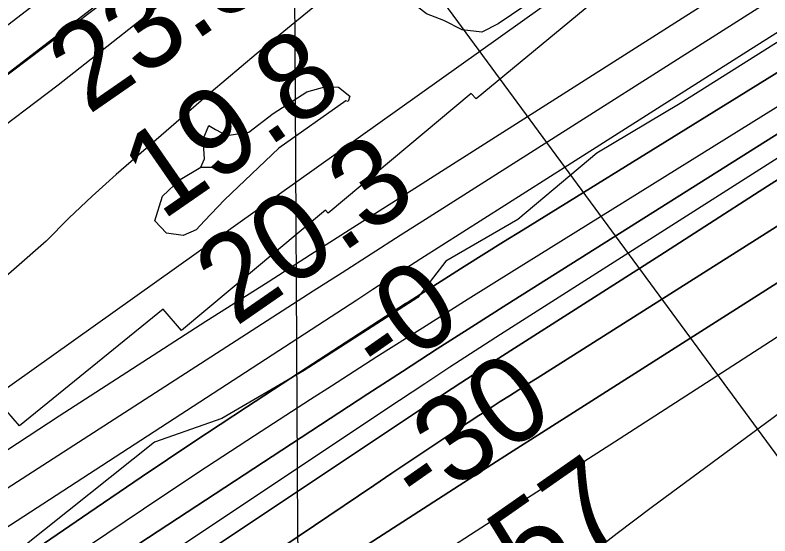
# Model space of a CAD drawing. Extents: x 3477039 to 3515015, y 546746 to 572297.
# Drawn here: x 3486269 to 3486854, y 561886 to 562290 of the extents above; entities that cross this region are included whole.
import ezdxf

# ---------------------------------------------------------------- set-up
doc = ezdxf.new("R2010")
doc.units = 0
for name, color, linetype in [('V-FLOD-BASE', 7, 'Continuous'), ('V-GRID-MAJR', 7, 'Continuous'), ('V-LEVE-TOET', 7, 'Continuous'), ('V-RIVR-EDGE', 7, 'Continuous'), ('V-RIVR-RANG', 7, 'Continuous'), ('V-RRAP-FSHR', 7, 'Continuous'), ('V-RRAP-RVMT', 7, 'Continuous'), ('V-SURV-LINE', 7, 'Continuous'), ('V-TOPO-DPTH', 7, 'Continuous'), ('V-TOPO-MAJR', 7, 'Continuous'), ('V-TOPO-MINR', 7, 'Continuous'), ('V-TOPO-WATR', 7, 'Continuous'), ('V-WETL-SWMP', 7, 'Continuous')]:
    doc.layers.add(name, color=color, linetype=linetype)

msp = doc.modelspace()

# ---------------------------------------------------------------- linework, layer by layer
at = {"layer": 'V-FLOD-BASE'}
msp.add_lwpolyline([(3487715.876, 563312.076), (3487656.216, 563272.932), (3487528.103, 563194.752), (3487371.0130000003, 563094.644), (3487204.875, 562972.96), (3487043.948, 562845.939), (3486906.1380000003, 562740.9130000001), (3486744.653, 562616.243), (3486536.992, 562452.856), (3486382.014, 562333.384), (3486226.478, 562216.261), (3486049.005, 562077.715), (3485892.2060000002, 561952.988), (3485879.166, 561940.837), (3485866.114, 561927.511), (3485851.723, 561900.137), (3485845.771, 561892.591), (3485832.224, 561886.8910000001), (3485795.09, 561869.164), (3485769.717, 561854.813), (3485750.841, 561844.4890000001), (3485730.6920000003, 561825.975), (3485699.815, 561792.349), (3485690.824, 561775.461)], dxfattribs=at)
at = {"layer": 'V-GRID-MAJR'}
msp.add_spline([(3486543.572, 552138.781), (3486509.202, 558197.813), (3486474.821, 564258.778), (3486440.44, 570319.761), (3486440.429, 570321.677)], degree=3, dxfattribs=at)
at = {"layer": 'V-LEVE-TOET'}
msp.add_lwpolyline([(3486184.627, 562147.0160000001), (3486302.318, 562235.87), (3486403.487, 562315.546), (3486496.403, 562391.213), (3486622.394, 562488.176), (3486750.756, 562587.452)], dxfattribs=at)
at = {"layer": 'V-RIVR-EDGE'}
for points in [[(3486890.044041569, 562287.8069689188), (3486784.490486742, 562221.2807228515), (3486720.059088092, 562182.8382383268), (3486658.659489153, 562131.520988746)], [(3486658.659489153, 562131.520988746), (3486602.821367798, 562099.1845261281), (3486581.3063576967, 562071.0522817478), (3486492.933297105, 562014.2871862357), (3486429.117651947, 561977.0686332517), (3486376.990717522, 561958.8157163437), (3486275.077140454, 561877.5750201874), (3486203.8436667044, 561814.027545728), (3486127.110834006, 561756.6209402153), (3486092.105305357, 561724.2329645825), (3486071.268167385, 561722.4463076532), (3486041.2068477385, 561707.2024641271), (3486004.3570887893, 561672.3681405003), (3485974.2472863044, 561637.517150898), (3485950.9213778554, 561620.4184714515), (3485914.7676721, 561619.2824150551), (3485882.889393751, 561612.6212432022), (3485856.5225950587, 561604.7209889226), (3485816.642551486, 561583.3741536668), (3485755.2732543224, 561544.3113703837), (3485692.658814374, 561497.2862141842), (3485588.3094949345, 561422.1788115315), (3485411.498224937, 561282.301517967)]]:
    msp.add_lwpolyline(points, dxfattribs=at)
at = {"layer": 'V-RIVR-RANG'}
msp.add_line((3486495.6625, 562443.1970999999), (3487040.6550000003, 561701.9932), dxfattribs=at)
at = {"layer": 'V-RRAP-FSHR'}
msp.add_lwpolyline([(3484364.2073280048, 560616.4981815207), (3484735.59369635, 560876.4467257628), (3485089.4246086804, 561146.252294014), (3485314.7926728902, 561319.6032061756), (3485677.839585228, 561615.4961984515), (3485963.361505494, 561819.7473346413), (3486251.226337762, 561993.040902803), (3487197.1975386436, 562666.32090343), (3487589.2789470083, 562882.1944396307)], dxfattribs=at)
at = {"layer": 'V-RRAP-RVMT'}
msp.add_lwpolyline([(3486856.3000000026, 562396.7920000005), (3486847.8550000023, 562406.1990000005), (3486728.4970000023, 562307.0870000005), (3486727.3050000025, 562308.3250000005), (3486626.4650000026, 562224.8440000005), (3486622.4450000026, 562229.1960000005), (3486511.7750000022, 562136.3000000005), (3486509.6350000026, 562138.7040000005), (3486397.9450000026, 562045.2880000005), (3486383.7960000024, 562061.8590000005), (3486272.4140000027, 561971.5840000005), (3486262.4070000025, 561982.9260000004)], dxfattribs=at)
at = {"layer": 'V-SURV-LINE'}
for points in [[(3483524.96422252, 560175.5568833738), (3487277.0971915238, 563062.7598648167)], [(3487295.3898016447, 563038.9821352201), (3483543.257009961, 560151.7792902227)]]:
    msp.add_lwpolyline(points, dxfattribs=at)
at = {"layer": 'V-TOPO-DPTH'}
for points in [[(3487351.173025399, 562549.4255488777), (3486662.889477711, 562123.4770844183), (3486647.6457857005, 562114.0126342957), (3486632.420613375, 562104.5185813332), (3486617.2232205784, 562094.9801241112), (3486602.044347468, 562085.4120640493), (3486577.2746775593, 562069.7478434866), (3486574.4976277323, 562067.9848543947), (3486571.7247088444, 562066.2154164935), (3486568.9579863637, 562064.4363053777), (3486566.1953948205, 562062.6507454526), (3486489.419499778, 562012.8375028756), (3486448.3704382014, 561985.992787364), (3486407.4525329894, 561958.9511656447), (3486366.731362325, 561931.6141846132), (3486326.1413480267, 561904.0802973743), (3485841.571246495, 561572.8101888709), (3485818.079238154, 561556.5474397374), (3485794.7167271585, 561540.1029853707), (3485771.5484621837, 561523.3859731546), (3485748.5096945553, 561506.4872557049), (3485235.837611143, 561125.8083125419)], [(3485235.837611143, 561125.8083125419), (3485748.5096945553, 561506.4872557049), (3485771.5484621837, 561523.3859731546), (3485794.7167271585, 561540.1029853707), (3485818.079238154, 561556.5474397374), (3485841.571246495, 561572.8101888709), (3486326.1413480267, 561904.0802973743), (3486366.731362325, 561931.6141846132), (3486407.4525329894, 561958.9511656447), (3486448.3704382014, 561985.992787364), (3486489.419499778, 562012.8375028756), (3486566.1953948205, 562062.6507454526), (3486568.9579863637, 562064.4363053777), (3486571.7247088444, 562066.2154164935), (3486574.4976277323, 562067.9848543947), (3486577.2746775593, 562069.7478434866), (3486602.044347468, 562085.4120640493), (3486617.2232205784, 562094.9801241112), (3486632.420613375, 562104.5185813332), (3486647.6457857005, 562114.0126342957), (3486662.889477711, 562123.4770844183), (3487351.173025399, 562549.4255488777)], [(3487384.053615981, 562458.3326219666), (3486673.7201079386, 562008.4510709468), (3486666.569761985, 562003.9144071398), (3486659.4243031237, 561999.3700725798), (3486652.286174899, 561994.8142318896), (3486645.1529337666, 561990.2507204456), (3486633.3365290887, 561982.6777202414), (3486629.6862480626, 561980.3081898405), (3486628.4751035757, 561979.5097285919), (3486602.9226783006, 561962.5803151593), (3486588.94776222, 561953.2984556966), (3486574.9870271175, 561943.9953680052), (3486561.047563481, 561934.6604379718), (3486547.122280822, 561925.30427971), (3485899.5823469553, 561489.1598407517), (3485876.4991188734, 561473.5568103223), (3485853.4504820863, 561457.9030283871), (3485830.4537322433, 561442.1731191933), (3485807.4915736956, 561426.3924584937), (3485352.9536377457, 561112.9052102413)], [(3485352.9536377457, 561112.9052102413), (3485807.4915736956, 561426.3924584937), (3485830.4537322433, 561442.1731191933), (3485853.4504820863, 561457.9030283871), (3485876.4991188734, 561473.5568103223), (3485899.5823469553, 561489.1598407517), (3486547.122280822, 561925.30427971), (3486561.047563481, 561934.6604379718), (3486574.9870271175, 561943.9953680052), (3486588.94776222, 561953.2984556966), (3486602.9226783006, 561962.5803151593), (3486628.4751035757, 561979.5097285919), (3486629.6862480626, 561980.3081898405), (3486633.3365290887, 561982.6777202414), (3486645.1529337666, 561990.2507204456), (3486652.286174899, 561994.8142318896), (3486659.4243031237, 561999.3700725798), (3486666.569761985, 562003.9144071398), (3486673.7201079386, 562008.4510709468), (3487384.053615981, 562458.3326219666)], [(3486893.6784078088, 562326.2392412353), (3486590.0396394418, 562133.2501662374), (3486567.5393859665, 562118.9222218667), (3486545.0555390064, 562104.5686263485), (3486522.596301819, 562090.1765541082), (3486500.1534711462, 562075.7588307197), (3486171.6005640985, 561864.2922847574), (3486102.2755763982, 561819.4229750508), (3486033.1040677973, 561774.3195893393), (3485964.1627778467, 561728.8650896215), (3485895.374966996, 561683.1765138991), (3485774.4103394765, 561602.3883777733), (3485766.259145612, 561596.8624626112), (3485758.1601779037, 561591.2621271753), (3485750.139549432, 561585.5501613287), (3485742.1711471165, 561579.7637752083), (3485636.150403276, 561501.647954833), (3485575.416247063, 561456.4775568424), (3485514.9559478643, 561410.9468770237), (3485454.906434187, 561364.8757744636)], [(3487063.1385075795, 562325.9498828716), (3486650.1686592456, 562065.5092671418), (3486623.116684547, 562048.3534609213), (3486596.1228638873, 562031.1071358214), (3486569.2162742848, 562013.7250324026), (3486542.3678387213, 561996.2524101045), (3486335.621569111, 561860.9619482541), (3486248.37838913, 561803.4764622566), (3486161.3806119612, 561745.6244620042), (3486074.7509390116, 561687.2226903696), (3485988.3666688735, 561628.4544044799), (3485832.502966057, 561521.6948931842), (3485824.2553850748, 561516.0018985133), (3485816.035492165, 561510.2695042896), (3485807.857131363, 561504.478010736), (3485799.7064586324, 561498.6471176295), (3485668.573791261, 561404.1200553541), (3485595.0049023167, 561350.8223249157), (3485521.605803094, 561297.2929359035), (3485448.4613884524, 561243.4160590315)], [(3485448.4613884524, 561243.4160590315), (3485521.605803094, 561297.2929359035), (3485595.0049023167, 561350.8223249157), (3485668.573791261, 561404.1200553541), (3485799.7064586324, 561498.6471176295), (3485807.857131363, 561504.478010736), (3485816.035492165, 561510.2695042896), (3485824.2553850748, 561516.0018985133), (3485832.502966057, 561521.6948931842), (3485988.3666688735, 561628.4544044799), (3486074.7509390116, 561687.2226903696), (3486161.3806119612, 561745.6244620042), (3486248.37838913, 561803.4764622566), (3486335.621569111, 561860.9619482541), (3486542.3678387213, 561996.2524101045), (3486569.2162742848, 562013.7250324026), (3486596.1228638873, 562031.1071358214), (3486623.116684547, 562048.3534609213), (3486650.1686592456, 562065.5092671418), (3487063.1385075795, 562325.9498828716)], [(3487172.022261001, 562280.6930445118), (3486707.518902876, 561985.4817452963), (3486679.9119905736, 561967.8972470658), (3486652.328834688, 561950.2756454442), (3486624.7813134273, 561932.5983887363), (3486597.257548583, 561914.884028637), (3486460.526636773, 561826.6883559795), (3486364.820102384, 561764.5975873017), (3486269.3333790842, 561702.1725141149), (3486174.1763724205, 561639.2459841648), (3486079.239176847, 561575.9851497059), (3485892.7303300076, 561450.9964345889), (3485881.140612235, 561443.1846119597), (3485869.5789997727, 561435.3316480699), (3485858.059545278, 561427.4169722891), (3485846.568196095, 561419.4611552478), (3485436.217441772, 561133.7365415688)], [(3485436.217441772, 561133.7365415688), (3485846.568196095, 561419.4611552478), (3485858.059545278, 561427.4169722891), (3485869.5789997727, 561435.3316480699), (3485881.140612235, 561443.1846119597), (3485892.7303300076, 561450.9964345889), (3486079.239176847, 561575.9851497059), (3486174.1763724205, 561639.2459841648), (3486269.3333790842, 561702.1725141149), (3486364.820102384, 561764.5975873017), (3486460.526636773, 561826.6883559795), (3486597.257548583, 561914.884028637), (3486624.7813134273, 561932.5983887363), (3486652.328834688, 561950.2756454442), (3486679.9119905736, 561967.8972470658), (3486707.518902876, 561985.4817452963), (3487172.022261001, 562280.6930445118)], [(3484980.8436918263, 560866.3028772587), (3485543.993146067, 561277.7964146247), (3485592.0954990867, 561312.6788219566), (3485640.3639964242, 561347.3280048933), (3485688.8817102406, 561381.6273512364), (3485737.5655683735, 561415.6934731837), (3485763.7222217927, 561433.8558885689), (3485799.4943120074, 561458.6047315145), (3485835.3223146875, 561483.2720675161), (3485871.2341860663, 561507.8171431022), (3485907.201969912, 561532.2807117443), (3485935.3853616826, 561551.3795397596), (3485985.5263397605, 561585.2725151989), (3486035.720067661, 561619.0869911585), (3486085.9929202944, 561652.7837178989), (3486136.318522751, 561686.4019451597), (3486587.7983757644, 561987.2323140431), (3486601.0953243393, 561996.0372195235), (3486614.4256995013, 562004.7909014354), (3486627.8062145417, 562013.4677479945), (3486641.220156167, 562022.0933709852), (3486768.797291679, 562103.612054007), (3486845.97795632, 562153.0315147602), (3486923.096066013, 562202.5481972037)], [(3484980.8436918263, 560866.3028772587), (3485543.993146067, 561277.7964146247), (3485592.0954990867, 561312.6788219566), (3485640.3639964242, 561347.3280048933), (3485688.8817102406, 561381.6273512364), (3485737.5655683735, 561415.6934731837), (3485763.7222217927, 561433.8558885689), (3485799.4943120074, 561458.6047315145), (3485835.3223146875, 561483.2720675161), (3485871.2341860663, 561507.8171431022), (3485907.201969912, 561532.2807117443), (3485935.3853616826, 561551.3795397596), (3485985.5263397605, 561585.2725151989), (3486035.720067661, 561619.0869911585), (3486085.9929202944, 561652.7837178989), (3486136.318522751, 561686.4019451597), (3486587.7983757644, 561987.2323140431), (3486601.0953243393, 561996.0372195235), (3486614.4256995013, 562004.7909014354), (3486627.8062145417, 562013.4677479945), (3486641.220156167, 562022.0933709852), (3486768.797291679, 562103.612054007), (3486845.97795632, 562153.0315147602), (3486923.096066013, 562202.5481972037)]]:
    msp.add_lwpolyline(points, dxfattribs=at)
at = {"layer": 'V-TOPO-MAJR'}
msp.add_lwpolyline([(3486888.2054187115, 562058.5755411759), (3486816.689061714, 562012.2463538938), (3486733.5940860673, 561958.7208390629), (3486703.4957316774, 561939.351965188), (3486673.3859071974, 561920.0009560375), (3486643.2588775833, 561900.6767439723), (3486613.120377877, 561881.3703966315), (3485927.1926311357, 561442.4038666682), (3485920.0417560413, 561437.8007199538), (3485912.9073715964, 561433.1723016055), (3485905.7977231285, 561428.5059758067), (3485898.704565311, 561423.8143783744), (3485886.2859211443, 561415.5527744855), (3485884.551776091, 561414.3804780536), (3485883.691733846, 561413.7840945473), (3485882.83520674, 561413.1825933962), (3485866.673935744, 561401.7255413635), (3485857.7807130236, 561395.3359450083), (3485848.9425405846, 561388.8720692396), (3485840.1869435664, 561382.2967743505), (3485831.48639683, 561375.6472000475), (3485040.846399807, 560763.4133652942)], dxfattribs=at)
at = {"layer": 'V-TOPO-MINR'}
for points in [[(3486937.300730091, 562648.1165973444), (3486849.980638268, 562579.6399289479), (3486763.3041385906, 562510.3504134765), (3486677.0567003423, 562440.5189999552), (3486467.474697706, 562269.2009331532), (3486455.760253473, 562259.5422368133), (3486444.1009562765, 562249.8179856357), (3486432.5243796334, 562239.9954022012), (3486421.002950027, 562230.1072639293), (3486347.227309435, 562166.2459738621), (3486328.6839569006, 562149.5799231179), (3486310.573872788, 562132.4720121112), (3486293.1136913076, 562114.7013107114), (3485785.084433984, 561669.8285995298), (3485757.6777264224, 561650.0674646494), (3485730.319684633, 561630.2394411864), (3485703.0346415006, 561610.3110848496), (3485675.7982641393, 561590.3158399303), (3484917.2102348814, 561031.2614609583)], [(3487233.6909476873, 562571.9542183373), (3486596.774233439, 562166.8220360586), (3486563.8426847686, 562145.8691931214), (3486530.914537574, 562124.9110074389), (3486497.991492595, 562103.9448076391), (3486465.071849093, 562082.9732650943), (3486416.8420718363, 562052.2401106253), (3486359.915127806, 562015.7365504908), (3486303.1282225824, 561979.0177621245), (3486246.5513755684, 561941.9761314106), (3486190.1145673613, 561904.7192724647), (3485779.9460658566, 561632.2654772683), (3485762.7103074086, 561620.6414165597), (3485745.585978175, 561608.8578328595), (3485728.6287927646, 561596.8349646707), (3485711.7830365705, 561584.6525734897), (3485388.5159537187, 561347.4001308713)], [(3487254.898164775, 562464.627870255), (3486655.8586533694, 562091.80770645), (3486620.3319573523, 562069.5987850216), (3486584.8647519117, 562047.295676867), (3486549.4867823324, 562024.8512886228), (3486514.168303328, 562002.3127136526), (3486497.8661885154, 561991.8636710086), (3486454.5593418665, 561963.851218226), (3486411.4098970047, 561935.6005183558), (3486368.496554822, 561906.9924478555), (3486325.7406144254, 561878.1461302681), (3485836.7446329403, 561545.2701291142), (3485821.4183963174, 561534.7268753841), (3485806.1621126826, 561524.0843811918), (3485791.0107585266, 561513.2930263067), (3485775.929357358, 561502.4024309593), (3485502.6983278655, 561303.0541865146), (3485407.6700427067, 561233.389415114)], [(3487384.053615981, 562458.3326219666), (3486673.7201079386, 562008.4510709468), (3486666.569761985, 562003.9144071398), (3486659.4243031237, 561999.3700725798), (3486652.286174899, 561994.8142318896), (3486645.1529337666, 561990.2507204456), (3486633.3365290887, 561982.6777202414), (3486629.6862480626, 561980.3081898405), (3486628.4751035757, 561979.5097285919), (3486602.9226783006, 561962.5803151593), (3486588.94776222, 561953.2984556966), (3486574.9870271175, 561943.9953680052), (3486561.047563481, 561934.6604379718), (3486547.122280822, 561925.30427971), (3485899.5823469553, 561489.1598407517), (3485876.4991188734, 561473.5568103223), (3485853.4504820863, 561457.9030283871), (3485830.4537322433, 561442.1731191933), (3485807.4915736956, 561426.3924584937), (3485352.9536377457, 561112.9052102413)], [(3486893.6784078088, 562326.2392412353), (3486590.0396394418, 562133.2501662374), (3486567.5393859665, 562118.9222218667), (3486545.0555390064, 562104.5686263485), (3486522.596301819, 562090.1765541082), (3486500.1534711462, 562075.7588307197), (3486171.6005640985, 561864.2922847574), (3486102.2755763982, 561819.4229750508), (3486033.1040677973, 561774.3195893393), (3485964.1627778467, 561728.8650896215), (3485895.374966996, 561683.1765138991), (3485774.4103394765, 561602.3883777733), (3485766.259145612, 561596.8624626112), (3485758.1601779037, 561591.2621271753), (3485750.139549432, 561585.5501613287), (3485742.1711471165, 561579.7637752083), (3485636.150403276, 561501.647954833), (3485575.416247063, 561456.4775568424), (3485514.9559478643, 561410.9468770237), (3485454.906434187, 561364.8757744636)], [(3487063.1385075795, 562325.9498828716), (3486650.1686592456, 562065.5092671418), (3486623.116684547, 562048.3534609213), (3486596.1228638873, 562031.1071358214), (3486569.2162742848, 562013.7250324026), (3486542.3678387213, 561996.2524101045), (3486335.621569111, 561860.9619482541), (3486248.37838913, 561803.4764622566), (3486161.3806119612, 561745.6244620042), (3486074.7509390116, 561687.2226903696), (3485988.3666688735, 561628.4544044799), (3485832.502966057, 561521.6948931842), (3485824.2553850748, 561516.0018985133), (3485816.035492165, 561510.2695042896), (3485807.857131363, 561504.478010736), (3485799.7064586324, 561498.6471176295), (3485668.573791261, 561404.1200553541), (3485595.0049023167, 561350.8223249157), (3485521.605803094, 561297.2929359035), (3485448.4613884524, 561243.4160590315)], [(3486905.756616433, 562305.5642948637), (3486836.32900409, 562261.4638570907), (3486766.896593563, 562217.3709740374), (3486697.460984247, 562173.2831274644), (3486583.555771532, 562100.9681893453), (3486571.0826478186, 562093.0224664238), (3486558.6258948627, 562085.0512470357), (3486546.1936980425, 562077.0417829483), (3486533.77787198, 562069.0068223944), (3485854.813560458, 561628.1301266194), (3485840.8827178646, 561618.952010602), (3485827.0351658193, 561609.6516457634), (3485813.3125495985, 561600.1679076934), (3485799.6732239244, 561590.5619208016), (3485786.1598520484, 561580.7792305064), (3485772.731062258, 561570.8832769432), (3485759.4291455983, 561560.8174284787), (3485746.2118110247, 561550.6383167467), (3484996.9628294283, 560965.9923382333)], [(3487172.022261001, 562280.6930445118), (3486707.518902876, 561985.4817452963), (3486679.9119905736, 561967.8972470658), (3486652.328834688, 561950.2756454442), (3486624.7813134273, 561932.5983887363), (3486597.257548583, 561914.884028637), (3486460.526636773, 561826.6883559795), (3486364.820102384, 561764.5975873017), (3486269.3333790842, 561702.1725141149), (3486174.1763724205, 561639.2459841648), (3486079.239176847, 561575.9851497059), (3485892.7303300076, 561450.9964345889), (3485881.140612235, 561443.1846119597), (3485869.5789997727, 561435.3316480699), (3485858.059545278, 561427.4169722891), (3485846.568196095, 561419.4611552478), (3485436.217441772, 561133.7365415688)], [(3486923.096066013, 562202.5481972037), (3486845.97795632, 562153.0315147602), (3486768.797291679, 562103.612054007), (3486641.220156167, 562022.0933709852), (3486627.8062145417, 562013.4677479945), (3486614.4256995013, 562004.7909014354), (3486601.0953243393, 561996.0372195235), (3486587.7983757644, 561987.2323140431), (3486136.318522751, 561686.4019451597), (3486085.9929202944, 561652.7837178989), (3486035.720067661, 561619.0869911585), (3485985.5263397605, 561585.2725151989), (3485935.3853616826, 561551.3795397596), (3485907.201969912, 561532.2807117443), (3485871.2341860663, 561507.8171431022), (3485835.3223146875, 561483.2720675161), (3485799.4943120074, 561458.6047315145), (3485763.7222217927, 561433.8558885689), (3485737.5655683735, 561415.6934731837), (3485688.8817102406, 561381.6273512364), (3485640.3639964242, 561347.3280048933), (3485592.0954990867, 561312.6788219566), (3485543.993146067, 561277.7964146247), (3484980.8436918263, 560866.3028772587)], [(3486868.999731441, 562184.73186865), (3486645.275508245, 562042.1702061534), (3486625.6220450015, 562029.5628314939), (3486606.020007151, 562016.8765224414), (3486586.4951073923, 562004.0718117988), (3486567.0216330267, 561991.1881667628), (3485905.7348810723, 561550.798203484), (3485892.360640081, 561541.8445052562), (3485879.0156605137, 561532.8476306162), (3485865.71457308, 561523.785991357), (3485852.442747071, 561514.6811756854), (3485828.317512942, 561498.0442624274), (3485825.9489110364, 561496.3983196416), (3485824.7693471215, 561495.5685831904), (3485823.592151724, 561494.7354642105), (3485801.761451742, 561479.2150785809), (3485789.6908934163, 561470.5912635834), (3485777.647281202, 561461.9301621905), (3485765.6440881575, 561453.2131312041), (3485753.6678412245, 561444.4588138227), (3484982.249396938, 560877.8148738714)], [(3486872.5652700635, 561989.2911100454), (3486762.1557130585, 561907.8585408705), (3486735.829188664, 561887.9951372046), (3486709.8005742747, 561867.7570758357), (3486684.2188248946, 561846.9570279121), (3486658.93498552, 561825.7823222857), (3486479.92852767, 561672.5205843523), (3486444.2458394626, 561640.4286712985), (3486409.6687132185, 561607.2397676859), (3486376.7499299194, 561572.4053782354), (3486344.9367085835, 561536.4739982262), (3486307.085977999, 561491.5622664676), (3486295.49293324, 561476.9433165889), (3486284.5096246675, 561461.9062672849), (3486274.4409203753, 561446.2420688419), (3486264.9819522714, 561430.159770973)]]:
    msp.add_lwpolyline(points, dxfattribs=at)
at = {"layer": 'V-TOPO-WATR'}
msp.add_lwpolyline([(3487351.173025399, 562549.4255488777), (3486662.889477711, 562123.4770844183), (3486647.6457857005, 562114.0126342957), (3486632.420613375, 562104.5185813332), (3486617.2232205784, 562094.9801241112), (3486602.044347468, 562085.4120640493), (3486577.2746775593, 562069.7478434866), (3486574.4976277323, 562067.9848543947), (3486571.7247088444, 562066.2154164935), (3486568.9579863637, 562064.4363053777), (3486566.1953948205, 562062.6507454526), (3486489.419499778, 562012.8375028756), (3486448.3704382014, 561985.992787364), (3486407.4525329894, 561958.9511656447), (3486366.731362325, 561931.6141846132), (3486326.1413480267, 561904.0802973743), (3485841.571246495, 561572.8101888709), (3485818.079238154, 561556.5474397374), (3485794.7167271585, 561540.1029853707), (3485771.5484621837, 561523.3859731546), (3485748.5096945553, 561506.4872557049), (3485235.837611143, 561125.8083125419)], dxfattribs=at)
at = {"layer": 'V-WETL-SWMP'}
msp.add_line((3486412.686369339, 562171.9940334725), (3486443.242676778, 562171.9940334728), dxfattribs=at)
msp.add_lwpolyline([(3486889.098, 562430.786), (3486826.489, 562392.0380000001), (3486759.889, 562346.3), (3486717.825, 562326.074), (3486684.8140000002, 562311.216), (3486643.44, 562283.164), (3486630.8540000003, 562276.666), (3486615.629, 562278.408), (3486601.25, 562285.613), (3486588.021, 562290.85), (3486569.429, 562305.532), (3486551.237, 562320.99), (3486543.9390000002, 562332.022), (3486541.75, 562345.338), (3486557.236, 562365.875), (3486584.108, 562390.578), (3486643.59, 562429.363), (3486729.566, 562494.028), (3486852.9990000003, 562586.009), (3486905.841, 562625.263)], dxfattribs=at)
msp.add_lwpolyline([(3486525.392, 562223.493), (3486473.378, 562186.604), (3486431.29, 562146.666), (3486415.859, 562130.439), (3486409.329, 562123.484), (3486399.311, 562118.915), (3486386.44, 562120.826), (3486377.176, 562130.314), (3486383.2660000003, 562149.582), (3486396.898, 562162.314), (3486412.838, 562172.087), (3486415.845, 562178.498), (3486414.855, 562193.748), (3486419.082, 562204.247), (3486424.321, 562201.254), (3486433.056, 562196.462), (3486450.0840000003, 562199.189), (3486469.011, 562213.616), (3486494.997, 562230.302), (3486509.11, 562234.237), (3486519.6580000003, 562234.111), (3486528.364, 562226.974), (3486527.143, 562222.886)], close=True, dxfattribs=at)

# ---------------------------------------------------------------- texts
at = {"layer": 'V-RIVR-RANG'}
for s, height, rotation, p in [('23.8', 67, 34.668325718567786, (3486325.63914907, 562212.07766799)), ('19.8', 67, 34.668325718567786, (3486382.7241490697, 562129.97266799)), ('20.3', 67, 34.668325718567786, (3486439.8091490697, 562047.86666799)), ('-0', 67.00000000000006, 34.95122222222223, (3486553.577631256, 562004.6644525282)), ('-30', 67.00000000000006, 34.95122222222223, (3486583.853302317, 561903.8203519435)), ('-57', 67.00000000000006, 34.95122222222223, (3486642.6582556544, 561822.917495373))]:
    msp.add_text(s, height=height, rotation=rotation, dxfattribs=at).set_placement(p)

doc.saveas('drawing.dxf')
